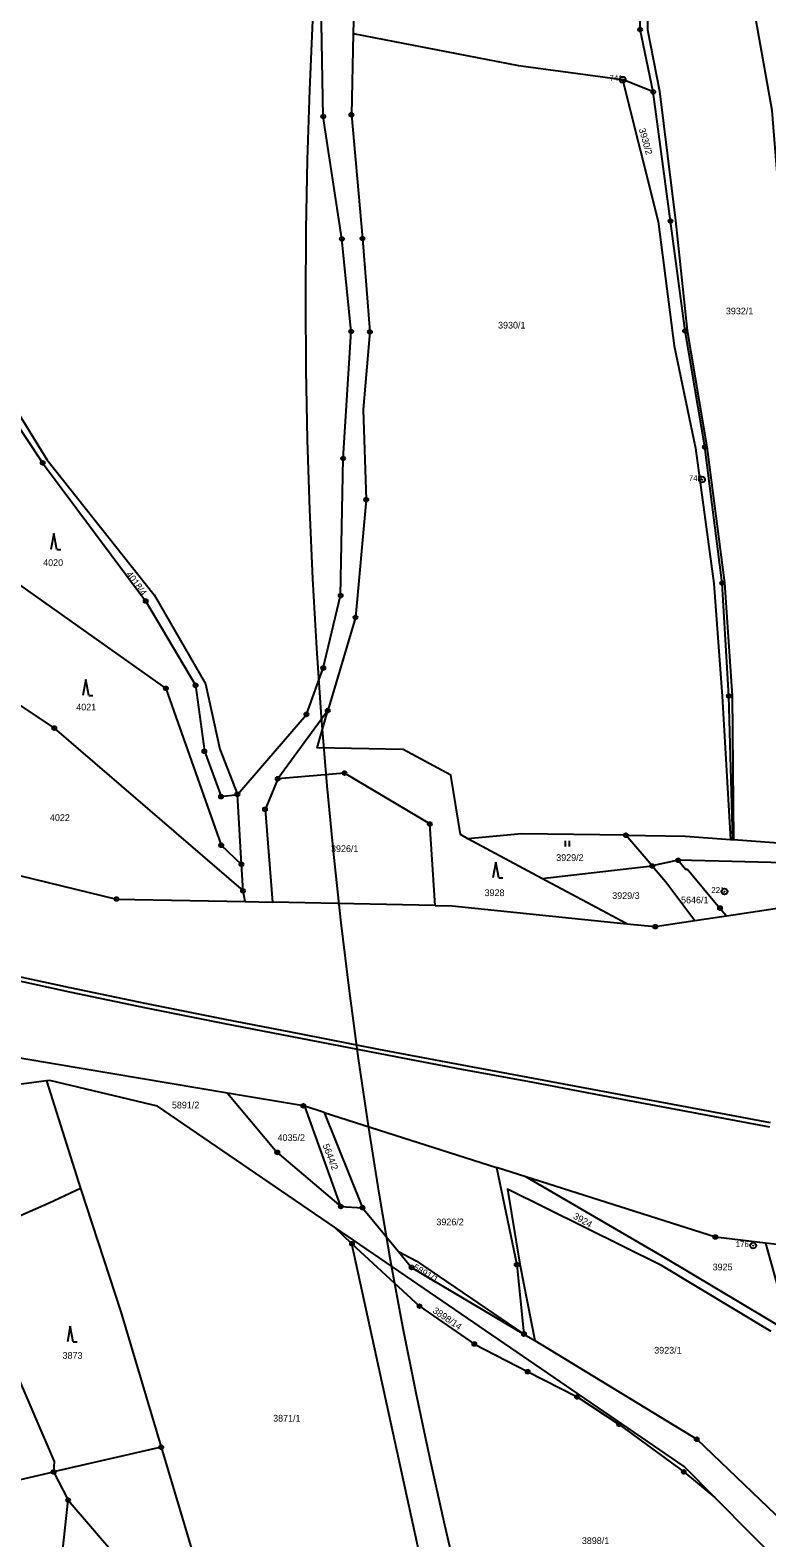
# Model space of a CAD drawing. Extents: x -644096 to -634268, y -1141430 to -1133463.
# Drawn here: x -640131.1 to -639944.1, y -1137371.3 to -1136988.4 of the extents above; entities that cross this region are included whole.
import ezdxf

# ---------------------------------------------------------------- set-up
doc = ezdxf.new("R2010")
doc.units = 0
for name, color, linetype in [('_CIVIL_CONSTRUCTION', 7, 'Continuous'), ('B_Hranice _3D', 7, 'Continuous'), ('spodek_zarez', 7, 'Continuous'), ('svrsek_osa_sjezdy', 7, 'Continuous'), ('svrsek_osa_VRT', 7, 'Continuous'), ('terminal_VRT', 7, 'Continuous')]:
    doc.layers.add(name, color=color, linetype=linetype)

msp = doc.modelspace()

# ---------------------------------------------------------------- linework, layer by layer
at = {"layer": '_CIVIL_CONSTRUCTION'}
for centre, radius in [((-639976.29, -1136988.24), 0.5), ((-639980.73, -1137000.96), 0.75), ((-639980.73, -1137000.96), 0.03), ((-639972.96, -1137004.06), 0.5), ((-639972.96, -1137004.06), 0.0303), ((-640056.71, -1137010.31), 0.5), ((-640056.71, -1137010.31), 0.0303), ((-640049.58, -1137009.87), 0.5), ((-640049.58, -1137009.87), 0.0303), ((-639968.58, -1137036.88), 0.5), ((-639968.58, -1137036.88), 0.0303), ((-640051.98, -1137041.4), 0.5), ((-640046.77, -1137041.3), 0.5), ((-640051.98, -1137041.4), 0.0303), ((-640046.77, -1137041.3), 0.0303), ((-640049.62, -1137064.92), 0.5), ((-640049.62, -1137064.92), 0.0303), ((-640044.89, -1137065.03), 0.5), ((-640044.89, -1137065.03), 0.0303), ((-639964.87, -1137064.78), 0.5), ((-639964.87, -1137064.78), 0.0303), ((-639959.86, -1137094.26), 0.5), ((-639959.86, -1137094.26), 0.0303), ((-640127.94, -1137098.28), 0.5), ((-640127.94, -1137098.28), 0.0303), ((-640051.68, -1137097.17), 0.5), ((-640051.68, -1137097.17), 0.0303), ((-639960.59, -1137102.54), 0.75), ((-639960.59, -1137102.54), 0.03), ((-640045.8, -1137107.64), 0.5), ((-640045.8, -1137107.64), 0.0303), ((-639955.45, -1137128.83), 0.5), ((-639955.45, -1137128.83), 0.0303), ((-640101.8, -1137133.37), 0.5), ((-640052.3, -1137132), 0.5), ((-640052.3, -1137132), 0.0303), ((-640101.8, -1137133.37), 0.0303), ((-640048.53, -1137137.54), 0.5), ((-640048.53, -1137137.54), 0.0303), ((-640056.71, -1137150.4), 0.5), ((-640056.71, -1137150.4), 0.0303), ((-640096.66, -1137155.56), 0.5), ((-640096.66, -1137155.56), 0.0303), ((-640089.13, -1137154.78), 0.5), ((-640089.13, -1137154.78), 0.0303), ((-639953.77, -1137157.51), 0.5), ((-639953.77, -1137157.51), 0.0303), ((-640060.99, -1137162.17), 0.5), ((-640060.99, -1137162.17), 0.0303), ((-640055.58, -1137161.21), 0.5), ((-640055.58, -1137161.21), 0.0303), ((-640124.99, -1137165.66), 0.5), ((-640124.99, -1137165.66), 0.0303), ((-640086.9, -1137171.55), 0.5), ((-640086.9, -1137171.55), 0.0303), ((-640068.28, -1137178.53), 0.5), ((-640068.28, -1137178.53), 0.0303), ((-640051.33, -1137177.09), 0.5), ((-640051.33, -1137177.09), 0.0303), ((-640082.67, -1137183.07), 0.5), ((-640078.52, -1137182.49), 0.5), ((-640078.52, -1137182.49), 0.0303), ((-640082.67, -1137183.07), 0.0303), ((-640071.5, -1137186.3), 0.5), ((-640071.5, -1137186.3), 0.0303), ((-640029.68, -1137190.01), 0.5), ((-640029.68, -1137190.01), 0.0303), ((-639979.91, -1137192.87), 0.5), ((-639979.91, -1137192.87), 0.0303), ((-640082.61, -1137195.43), 0.5), ((-640082.61, -1137195.43), 0.0303), ((-640077.48, -1137200.26), 0.5), ((-640077.48, -1137200.26), 0.0303), ((-639973.22, -1137200.68), 0.5), ((-639973.22, -1137200.68), 0.0303), ((-639966.65, -1137199.24), 0.5), ((-639966.65, -1137199.24), 0.0303), ((-640109.2, -1137209.07), 0.5), ((-640109.2, -1137209.07), 0.0303), ((-640077.08, -1137207), 0.5), ((-640077.08, -1137207), 0.0303), ((-639954.88, -1137207.18), 0.75), ((-639954.88, -1137207.18), 0.03), ((-639956.02, -1137211.36), 0.5), ((-639956.02, -1137211.36), 0.0303), ((-639972.43, -1137216.09), 0.5), ((-639972.43, -1137216.09), 0.0303), ((-640061.77, -1137261.6), 0.5), ((-640061.77, -1137261.6), 0.0303), ((-640068.39, -1137273.42), 0.5), ((-640068.39, -1137273.42), 0.0303), ((-640052.24, -1137287.17), 0.5), ((-640052.24, -1137287.17), 0.0303), ((-640046.77, -1137287.47), 0.5), ((-640046.77, -1137287.47), 0.0303), ((-640049.43, -1137296.64), 0.5), ((-640049.43, -1137296.64), 0.0303), ((-639957.2, -1137294.92), 0.5), ((-639957.2, -1137294.92), 0.0303), ((-639947.59, -1137297.09), 0.75), ((-639947.59, -1137297.09), 0.03), ((-640007.61, -1137301.96), 0.5), ((-640034.29, -1137302.64), 0.5), ((-640034.29, -1137302.64), 0.0303), ((-640007.61, -1137301.96), 0.0303), ((-640032.29, -1137312.48), 0.5), ((-640032.29, -1137312.48), 0.0303), ((-640005.77, -1137319.56), 0.5), ((-640005.77, -1137319.56), 0.0303), ((-640018.37, -1137322.09), 0.5), ((-640018.37, -1137322.09), 0.0303), ((-640004.84, -1137329.11), 0.5), ((-640004.84, -1137329.11), 0.0303), ((-639992.28, -1137335.53), 0.5), ((-639992.28, -1137335.53), 0.0303), ((-639981.6, -1137342.5), 0.5), ((-639981.6, -1137342.5), 0.0303), ((-639961.91, -1137346.29), 0.5), ((-639961.91, -1137346.29), 0.0303), ((-640097.84, -1137348.3), 0.5), ((-640097.84, -1137348.3), 0.0303), ((-640125.16, -1137354.6), 0.5), ((-640125.16, -1137354.6), 0.0303), ((-639965.2, -1137354.57), 0.5), ((-639965.2, -1137354.57), 0.0303), ((-640121.47, -1137361.74), 0.5), ((-640121.47, -1137361.74), 0.0303)]:
    msp.add_circle(centre, radius, dxfattribs=at)
at = {"layer": 'B_Hranice _3D'}
for points in [[(-639943.23, -1137265.92), (-639964.39, -1137261.94), (-639983.9, -1137258.29), (-640003.36, -1137254.64), (-640022.79, -1137251.02), (-640042.64, -1137247.26), (-640062.29, -1137243.43), (-640081.6, -1137239.69), (-640101.48, -1137235.71), (-640120.94, -1137231.66), (-640140.7, -1137227.38), (-640160.18, -1137223.15), (-640179.66, -1137218.72), (-640198.86, -1137214.19), (-640237.83, -1137204.82), (-640257.06, -1137199.87), (-640276.46, -1137194.74), (-640295.83, -1137189.6), (-640315.4, -1137184.16), (-640334.41, -1137178.74), (-640353.55, -1137173.23), (-640372.64, -1137167.4), (-640391.75, -1137161.59), (-640410.65, -1137155.79)], [(-640410.95, -1137156.75), (-640392.05, -1137162.55), (-640372.94, -1137168.36), (-640353.83, -1137174.19), (-640334.69, -1137179.7), (-640315.68, -1137185.12), (-640296.09, -1137190.56), (-640276.72, -1137195.7), (-640257.32, -1137200.83), (-640238.07, -1137205.8), (-640199.1, -1137215.17), (-640179.88, -1137219.7), (-640160.4, -1137224.13), (-640140.92, -1137228.36), (-640121.14, -1137232.64), (-640101.68, -1137236.69), (-640081.8, -1137240.67), (-640062.49, -1137244.41), (-640042.82, -1137248.24), (-640022.97, -1137252), (-640003.54, -1137255.62), (-639984.08, -1137259.27), (-639964.57, -1137262.92), (-639943.41, -1137266.9)]]:
    msp.add_lwpolyline(points, dxfattribs=at)
at = {"layer": 'spodek_zarez'}
msp.add_circle((-638683.07, -1137056.85), 1378.08, dxfattribs=at)
at = {"layer": 'svrsek_osa_sjezdy'}
for p, q in [((-640125.08, -1137116.26), (-640125.83, -1137120.26)), ((-640124.33, -1137120.26), (-640125.08, -1137116.26)), ((-640124.33, -1137120.26), (-640123.33, -1137120.26)), ((-640116.97, -1137153.34), (-640117.72, -1137157.34)), ((-640116.22, -1137157.34), (-640116.97, -1137153.34)), ((-640116.22, -1137157.34), (-640115.22, -1137157.34)), ((-639995.2, -1137195.76), (-639995.2, -1137194.26)), ((-639994.2, -1137195.76), (-639994.2, -1137194.26)), ((-640012.92, -1137199.71), (-640013.67, -1137203.71)), ((-640012.17, -1137203.71), (-640012.92, -1137199.71)), ((-640012.17, -1137203.71), (-640011.17, -1137203.71)), ((-640120.92, -1137317.54), (-640121.67, -1137321.54)), ((-640120.17, -1137321.54), (-640120.92, -1137317.54)), ((-640120.17, -1137321.54), (-640119.17, -1137321.54))]:
    msp.add_line(p, q, dxfattribs=at)
at = {"layer": 'terminal_VRT'}
for p, q in [((-640048.6, -1136967.5), (-640049.11, -1136989.21)), ((-639972.96, -1137004.06), (-639980.73, -1137000.96)), ((-640055.58, -1137161.21), (-640068.28, -1137178.53)), ((-640077.48, -1137200.26), (-640078.52, -1137182.49)), ((-640001.27, -1137203.88), (-640020.01, -1137193.74)), ((-639973.22, -1137200.68), (-639979.91, -1137192.87)), ((-639953.32, -1137193.92), (-639952.72, -1137193.96)), ((-639952.72, -1137193.96), (-639952.63, -1137193.97)), ((-640077.08, -1137207), (-640077.48, -1137200.26)), ((-640001.27, -1137203.88), (-639973.22, -1137200.68)), ((-639966.65, -1137199.24), (-639973.22, -1137200.68)), ((-639979.7, -1137215.35), (-640001.27, -1137203.88)), ((-640076.53, -1137209.74), (-640077.08, -1137207)), ((-640076.53, -1137209.74), (-640069.63, -1137209.88)), ((-640028.32, -1137210.73), (-640069.63, -1137209.88)), ((-639962.43, -1137214.56), (-639954.4, -1137213.34)), ((-640081.05, -1137258.36), (-640167.33, -1137243.83)), ((-640126.94, -1137255.24), (-640162.32, -1137259.87)), ((-640126.94, -1137255.24), (-640118.35, -1137282.62)), ((-640056.52, -1137263.27), (-640061.4, -1137261.72)), ((-640052.24, -1137287.17), (-640061.4, -1137261.72)), ((-640056.52, -1137263.27), (-640046.77, -1137287.47)), ((-640056.52, -1137263.27), (-640012.76, -1137277.22)), ((-640005.28, -1137279.6), (-640012.76, -1137277.22)), ((-639969.88, -1137300.28), (-640005.28, -1137279.6)), ((-640052.24, -1137287.17), (-640046.77, -1137287.47)), ((-640046.77, -1137287.47), (-640037.62, -1137298.6)), ((-640049.43, -1137296.64), (-640053.9, -1137292.4)), ((-640028.86, -1137391.1), (-640049.43, -1137296.64)), ((-639941.51, -1137296.84), (-639944.45, -1137296.48)), ((-640005.77, -1137319.56), (-640003.02, -1137321.24)), ((-640097.84, -1137348.3), (-640125.16, -1137354.6)), ((-640147.43, -1137359.74), (-640125.16, -1137354.6)), ((-640125.16, -1137354.6), (-640121.47, -1137361.74)), ((-639957.32, -1137361.04), (-639919.6, -1137399.09))]:
    msp.add_line(p, q, dxfattribs=at)
for points in [[(-639923.12, -1137166.82), (-639927.5, -1137134.9), (-639932.66, -1137094.98), (-639939.35, -1137050.93), (-639942.75, -1137008.82), (-639950.66, -1136964.59), (-639948.6, -1136956.79), (-639938.96, -1136930.36), (-639963.89, -1136936.06), (-639969.54, -1136940.81), (-639973.98, -1136950.3), (-639974.36, -1136962.46), (-639974.77, -1136965.4), (-639974.44, -1136988.28), (-639971.41, -1137003.85), (-639967.32, -1137036.71), (-639964.31, -1137064.68), (-639959.39, -1137094.2), (-639954.85, -1137128.79), (-639952.92, -1137157.49), (-639952.63, -1137193.97)], [(-639972.96, -1137004.06), (-639976.29, -1136988.24), (-639975.68, -1136958.95)], [(-640078.52, -1137182.49), (-640060.99, -1137162.17), (-640056.71, -1137150.4), (-640052.3, -1137132), (-640051.68, -1137097.17), (-640049.62, -1137064.92), (-640051.98, -1137041.4), (-640056.71, -1137010.31), (-640057.54, -1136967.63)], [(-640049.11, -1136989.21), (-640049.58, -1137009.87), (-640046.77, -1137041.3), (-640044.89, -1137065.03), (-640046.6, -1137084.73), (-640045.8, -1137107.64), (-640048.53, -1137137.54), (-640055.58, -1137161.21)], [(-640049.11, -1136989.21), (-640007.14, -1136997.34), (-639980.73, -1137000.96)], [(-639980.73, -1137000.96), (-639971.69, -1137037.01), (-639967.67, -1137068.55), (-639962.22, -1137094.56), (-639957.58, -1137128.95), (-639955.47, -1137157.56), (-639953.32, -1137193.92)], [(-639952.72, -1137193.96), (-639953.77, -1137157.51), (-639955.45, -1137128.83), (-639959.86, -1137094.26), (-639964.87, -1137064.78), (-639968.58, -1137036.88), (-639972.96, -1137004.06)], [(-640152.04, -1137063.92), (-640138.93, -1137078.07), (-640126.84, -1137097.41), (-640099.6, -1137131.8), (-640086.65, -1137154.45), (-640082.94, -1137170.97), (-640078.52, -1137182.49)], [(-640140.68, -1137079.24), (-640127.94, -1137098.28), (-640101.8, -1137133.37), (-640089.13, -1137154.78), (-640086.9, -1137171.55), (-640082.67, -1137183.07), (-640078.52, -1137182.49)], [(-640150.14, -1137117.72), (-640096.66, -1137155.56), (-640082.61, -1137195.43), (-640077.48, -1137200.26)], [(-640144.79, -1137152.49), (-640124.99, -1137165.66), (-640077.08, -1137207)], [(-640020.01, -1137193.74), (-640021.9, -1137192.72), (-640024.35, -1137177.61), (-640036.41, -1137171.06), (-640058.26, -1137170.69), (-640055.58, -1137161.21)], [(-639952.63, -1137193.97), (-639937.81, -1137195.05), (-639927.84, -1137189.51), (-639923.67, -1137181.03), (-639923.12, -1137166.82)], [(-640068.28, -1137178.53), (-640071.5, -1137186.3), (-640069.63, -1137209.88)], [(-640028.32, -1137210.73), (-640029.68, -1137190.01), (-640051.33, -1137177.09), (-640068.28, -1137178.53)], [(-639920.59, -1137188.46), (-639922.8, -1137193.53), (-639936.54, -1137199.95), (-639953, -1137199.56), (-639966.65, -1137199.24)], [(-639979.91, -1137192.87), (-640006.42, -1137192.5), (-640020.01, -1137193.74)], [(-639979.91, -1137192.87), (-639964.85, -1137193.08), (-639953.32, -1137193.92)], [(-639973.22, -1137200.68), (-639969.78, -1137204.71), (-639962.43, -1137214.56)], [(-639966.65, -1137199.24), (-639964.66, -1137201.58), (-639964.35, -1137201.39)], [(-639964.35, -1137201.39), (-639956.02, -1137211.36), (-639954.4, -1137213.34)], [(-640133.78, -1137203.1), (-640109.2, -1137209.07), (-640076.53, -1137209.74)], [(-640028.32, -1137210.73), (-640024.01, -1137210.82), (-639979.7, -1137215.35)], [(-639954.4, -1137213.34), (-639940.36, -1137211.19), (-639923.08, -1137215.93)], [(-639979.7, -1137215.35), (-639972.43, -1137216.09), (-639962.43, -1137214.56)], [(-640053.9, -1137292.4), (-640098.82, -1137261.68), (-640126.1, -1137255.13), (-640126.94, -1137255.24)], [(-640061.4, -1137261.72), (-640061.77, -1137261.6), (-640081.05, -1137258.36)], [(-640081.05, -1137258.36), (-640068.39, -1137273.42), (-640052.24, -1137287.17)], [(-640012.76, -1137277.22), (-640007.61, -1137301.96), (-640005.77, -1137319.56)], [(-639944.45, -1137296.48), (-639957.2, -1137294.92), (-640005.28, -1137279.6)], [(-640118.35, -1137282.62), (-640126.26, -1137286.29), (-640143.76, -1137293.93), (-640135.31, -1137327.88), (-640125.01, -1137351.95), (-640125.16, -1137354.6)], [(-640118.35, -1137282.62), (-640108.09, -1137313.9), (-640097.84, -1137348.3)], [(-639943.05, -1137318.88), (-639970.87, -1137302.13), (-640009.93, -1137282.77), (-640006.83, -1137301.8), (-640003.02, -1137321.24)], [(-639957.32, -1137361.04), (-639965.11, -1137353.18), (-640035.93, -1137304.69), (-640053.9, -1137292.4)], [(-640049.43, -1137296.64), (-640032.29, -1137312.48), (-640018.37, -1137322.09), (-640004.84, -1137329.11), (-639992.28, -1137335.53), (-639981.6, -1137342.5), (-639965.2, -1137354.57), (-639957.32, -1137361.04)], [(-639944.45, -1137296.48), (-639938.13, -1137319.28), (-639969.88, -1137300.28)], [(-640037.62, -1137298.6), (-640034.29, -1137302.64), (-640005.77, -1137319.56)], [(-640037.62, -1137298.6), (-640033.13, -1137301), (-640005.77, -1137319.56)], [(-640003.02, -1137321.24), (-639961.91, -1137346.29), (-639935.91, -1137371.17)], [(-640097.84, -1137348.3), (-640089.13, -1137377.54), (-640088.87, -1137395.25)], [(-640122.22, -1137432.96), (-640126.75, -1137410.2), (-640121.47, -1137361.74)], [(-640121.47, -1137361.74), (-640103.98, -1137382.13), (-640104.25, -1137405.47), (-640078.71, -1137418.81), (-640057.56, -1137419.58), (-640049.52, -1137427.95), (-640034.81, -1137437.53)]]:
    msp.add_lwpolyline(points, dxfattribs=at)

# ---------------------------------------------------------------- texts
at = {"layer": '_CIVIL_CONSTRUCTION'}
for s, p in [('741', (-639984.07, -1137001.33)), ('740', (-639963.93, -1137102.92)), ('221', (-639958.22, -1137207.55)), ('1767', (-639952.04, -1137297.47))]:
    msp.add_text(s, height=1.5, dxfattribs=at).set_placement(p)
at = {"layer": 'svrsek_osa_VRT'}
for s, rotation, p in [('3930/2', 286, (-639976.65, -1137013.53)), ('4018/4', 306, (-640106.85, -1137126.58)), ('5644/2', 291, (-640056.93, -1137271.61)), ('3924', 330, (-639993.45, -1137290.1)), ('5891/1', 329, (-640034.11, -1137303.1)), ('3898/14', 326, (-640029.1, -1137314))]:
    msp.add_text(s, height=1.7, rotation=rotation, dxfattribs=at).set_placement(p)
for s, p in [('3932/1', (-639954.52, -1137060.56)), ('3930/1', (-640012.35, -1137064.17)), ('4020', (-640127.81, -1137124.47)), ('4021', (-640119.41, -1137161.17)), ('4022', (-640126.09, -1137189.23)), ('3926/1', (-640054.75, -1137197.12)), ('3929/2', (-639997.58, -1137199.39)), ('3928', (-640015.77, -1137208.33)), ('3929/3', (-639983.37, -1137209.05)), ('5646/1', (-639965.9, -1137210.16)), ('5891/2', (-640095.13, -1137262.26)), ('4035/2', (-640068.31, -1137270.52)), ('3926/2', (-640028, -1137291.93)), ('3925', (-639957.88, -1137303.38)), ('3873', (-640122.88, -1137325.84)), ('3923/1', (-639972.71, -1137324.52)), ('3871/1', (-640069.44, -1137341.79)), ('3898/1', (-639991.08, -1137372.9))]:
    msp.add_text(s, height=1.7, dxfattribs=at).set_placement(p)

doc.saveas('drawing.dxf')
